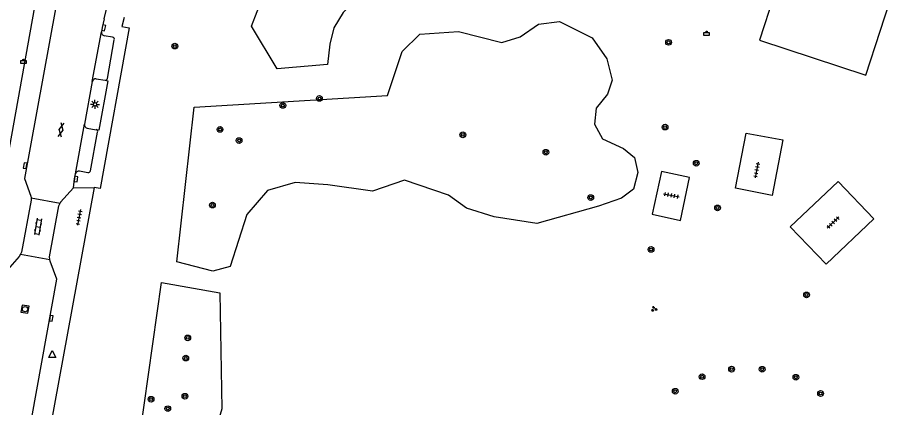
# Model space of a CAD drawing. Extents: x 132999 to 136000, y 398499 to 400501.
# Drawn here: x 133102.9 to 133225.6, y 399533.7 to 399588.2 of the extents above; entities that cross this region are included whole.
import ezdxf

# ---------------------------------------------------------------- set-up
doc = ezdxf.new("R2010")
doc.units = 0
for name, color, linetype in [('gg-afsc-hekwerk', 7, 'Continuous'), ('gg-knt-verharding', 7, 'Continuous'), ('gt-grn-groengrens', 7, 'Continuous'), ('gt-grn-weggrens', 7, 'Continuous'), ('gt-symb-afvalbak', 7, 'Continuous'), ('gt-symb-boom', 7, 'Continuous'), ('gt-symb-gesloten verharding', 7, 'Continuous'), ('gt-symb-groenvak', 7, 'Continuous'), ('gt-symb-klinker verharding', 7, 'Continuous'), ('gt-symb-kolk', 7, 'Continuous'), ('gt-symb-lichtmast', 7, 'Continuous'), ('gt-symb-rioolschacht', 7, 'Continuous'), ('gt-symb-tegel verharding', 7, 'Continuous'), ('gt-symb-waterafsluiter', 7, 'Continuous')]:
    doc.layers.add(name, color=color, linetype=linetype)

# ---------------------------------------------------------------- blocks, each defined once
blk = doc.blocks.new('gt0-BOOM')
at = {"layer": 'gt-symb-boom'}
for radius in [0.4, 0.2]:
    blk.add_circle((0, 0), radius, dxfattribs=at)
blk = doc.blocks.new('gt0-GRVAK')
at = {"layer": 'gt-symb-groenvak'}
for p, q in [((-0.11, 0.19), (-0.23, 0.24)), ((-0.18, 0.15), (0.09, 0.15)), ((-0.09, 0.21), (-0.16, 0.32)), ((-0.05, 0.21), (-0.05, 0.39)), ((0, 0.21), (0.06, 0.32)), ((0.01, 0.19), (0.13, 0.24)), ((0.26, -0.05), (0.2, 0.06)), ((0.3, -0.05), (0.3, 0.13)), ((0.35, -0.05), (0.41, 0.06)), ((-0.24, -0.23), (-0.36, -0.18)), ((-0.32, -0.26), (-0.05, -0.26)), ((-0.23, -0.21), (-0.29, -0.09)), ((-0.18, -0.2), (-0.18, -0.02)), ((-0.14, -0.21), (-0.07, -0.09)), ((-0.12, -0.23), (0, -0.18)), ((0.24, -0.07), (0.12, -0.02)), ((0.17, -0.11), (0.44, -0.11)), ((0.37, -0.07), (0.49, -0.02))]:
    blk.add_line(p, q, dxfattribs=at)
blk = doc.blocks.new('gt0-TEG1')
at = {"layer": 'gt-symb-tegel verharding'}
for p, q in [((-1.12, 0), (1.12, 0)), ((-0.9, -0.25), (-0.9, 0.25)), ((-0.45, -0.25), (-0.45, 0.25)), ((0, -0.25), (0, 0.25)), ((0.45, -0.25), (0.45, 0.25)), ((0.9, -0.25), (0.9, 0.25))]:
    blk.add_line(p, q, dxfattribs=at)
blk = doc.blocks.new('gt0-ABAK')
at = {"layer": 'gt-symb-afvalbak'}
blk.add_lwpolyline([(0.38, -0.5), (-0.37, -0.5), (-0.37, -0.1), (0.38, -0.1)], close=True, dxfattribs=at)
blk.add_circle((0, 0), 0.1, dxfattribs=at)
blk = doc.blocks.new('gt0-LMAST')
at = {"layer": 'gt-symb-lichtmast'}
for p, q in [((-0.18, 0.17), (-0.45, 0.44)), ((-0.01, 0.25), (-0.01, 0.62)), ((0.17, 0.17), (0.44, 0.44)), ((-0.26, 0), (-0.63, 0)), ((-0.18, -0.18), (-0.45, -0.45)), ((-0.01, -0.25), (-0.01, -0.63)), ((0.44, -0.45), (0.17, -0.18)), ((0.24, 0), (0.62, 0))]:
    blk.add_line(p, q, dxfattribs=at)
blk.add_circle((-0.01, 0), 0.25, dxfattribs=at)
blk = doc.blocks.new('gt0-KOLK')
at = {"layer": 'gt-symb-kolk'}
blk.add_lwpolyline([(0, 0), (0.37, 0), (0.37, 0.4), (-0.38, 0.4), (-0.38, 0), (0, 0)], dxfattribs=at)
blk = doc.blocks.new('gt0-RS')
at = {"layer": 'gt-symb-rioolschacht'}
blk.add_lwpolyline([(-0.5, -0.5), (0.5, -0.5), (0.5, 0.5), (-0.5, 0.5)], close=True, dxfattribs=at)
blk.add_circle((0, 0), 0.375, dxfattribs=at)
blk = doc.blocks.new('gt0-WAFSL')
at = {"layer": 'gt-symb-waterafsluiter'}
for p, q in [((-0.5, -0.33), (0, 0.67)), ((0, 0.67), (0.5, -0.33)), ((0.5, -0.33), (-0.5, -0.33))]:
    blk.add_line(p, q, dxfattribs=at)
blk = doc.blocks.new('gt0-GESVH1')
at = {"layer": 'gt-symb-gesloten verharding'}
for p, q in [((-0.99, -0.26), (0.01, 0.24)), ((0.01, -0.26), (-0.99, 0.24)), ((0.01, 0.24), (1.01, -0.26)), ((1.01, 0.24), (0.01, -0.26))]:
    blk.add_line(p, q, dxfattribs=at)
blk = doc.blocks.new('gt0-KL1')
at = {"layer": 'gt-symb-klinker verharding'}
for p, q in [((-1.15, 0.3), (1.15, 0.3)), ((-1, -0.3), (-1, 0.3)), ((-0.5, 0.3), (-0.5, 0.45)), ((0, -0.3), (0, 0.3)), ((0.5, 0.3), (0.5, 0.45)), ((1, -0.3), (1, 0.3)), ((-1.15, -0.3), (1.15, -0.3)), ((-0.5, -0.45), (-0.5, -0.3)), ((0.5, -0.45), (0.5, -0.3))]:
    blk.add_line(p, q, dxfattribs=at)

msp = doc.modelspace()

# ---------------------------------------------------------------- linework, layer by layer
at = {"layer": 'gg-afsc-hekwerk'}
msp.add_lwpolyline([(133211.03, 399558.96), (133216.07, 399553.72), (133222.71, 399560.06), (133217.73, 399565.3), (133211.03, 399558.96)], dxfattribs=at)
at = {"layer": 'gg-knt-verharding'}
for p, q in [((133098.22, 399550.22), (133106.21, 399594.68)), ((133113.36, 399579.27), (133114.64, 399586.26)), ((133116.21, 399585.48), (133115.05, 399585.69)), ((133115.49, 399579.72), (133116.45, 399585.11)), ((133113.36, 399579.27), (133112.28, 399573.34)), ((133113.92, 399579.67), (133115.15, 399579.47)), ((133111.02, 399566.37), (133112.28, 399573.34)), ((133112.67, 399572.74), (133113.92, 399572.55)), ((133113.12, 399566.8), (133114.11, 399572.21)), ((133111.57, 399566.77), (133112.76, 399566.56)), ((133113.62, 399564.45), (133100.59, 399493.13)), ((133104.8, 399563.02), (133108.86, 399562.27)), ((133103.33, 399555.12), (133107.43, 399554.39))]:
    msp.add_line(p, q, dxfattribs=at)
for points in [[(133221.6, 399580.17), (133225.6, 399592.53), (133210.73, 399597.41), (133206.72, 399585.06), (133221.6, 399580.17)], [(133109.09, 399594.36), (133103.86, 399565.72), (133104.77, 399563.26), (133104.8, 399563.02)], [(133117.81, 399588.24), (133117.52, 399586.98), (133118.55, 399586.78), (133114.45, 399564.3), (133113.62, 399564.45)], [(133115.01, 399588.06), (133114.77, 399586.85), (133114.64, 399586.26)], [(133115.15, 399579.47), (133115.56, 399579.4), (133114.3, 399572.49), (133113.92, 399572.55)], [(133203.38, 399564.35), (133204.87, 399572.08), (133209.98, 399571.12), (133208.51, 399563.36), (133203.38, 399564.35)], [(133196.93, 399565.85), (133193.01, 399566.7), (133191.71, 399560.71), (133195.65, 399559.85), (133196.93, 399565.85)], [(133110.73, 399564.43), (133110.89, 399565.65), (133111.02, 399566.37)], [(133110.73, 399564.43), (133108.94, 399562.42), (133108.86, 399562.27)], [(133104.8, 399563.02), (133104.83, 399562.71), (133103.48, 399555.42), (133103.33, 399555.12)], [(133107.43, 399554.39), (133107.39, 399554.75), (133108.68, 399561.89), (133108.86, 399562.27)], [(133097.89, 399493.56), (133108.43, 399551.64), (133107.46, 399554.15), (133107.43, 399554.39)], [(133103.33, 399555.12), (133103.16, 399554.81), (133101.51, 399552.92), (133100.52, 399547.45)]]:
    msp.add_lwpolyline(points, dxfattribs=at)
for centre, radius, start, end in [((133134.2, 399584.19), 19.58, 96.5847, 168.6141), ((133115.13, 399586.18), 0.497, 170.4721, 261.5233), ((133116.17, 399585.19), 0.288, 344.2244, 82.056), ((133113.86, 399579.17), 0.507, 82.9954, 168.1382), ((133115.19, 399579.76), 0.3, 262.3893, 350.6928), ((133112.79, 399573.25), 0.524, 170.9168, 256.6418), ((133113.86, 399572.3), 0.263, 339.8256, 77.4415), ((133111.52, 399566.26), 0.509, 84.3325, 168.1933), ((133112.8, 399566.89), 0.331, 262.5025, 345.3136)]:
    msp.add_arc(centre, radius, start, end, dxfattribs=at)
at = {"layer": 'gt-grn-groengrens'}
for points in [[(133149.79, 399598.29), (133151.77, 399597.17), (133152.5, 399595.14), (133152.03, 399592.75), (133150.3, 399590.67), (133148.46, 399588.96), (133147.14, 399586.82), (133146.61, 399584.53), (133146.26, 399581.65), (133139.25, 399581.08), (133135.65, 399587.02), (133137.24, 399591.18), (133144.92, 399596.87), (133149.79, 399598.29)], [(133183.29, 399585.42), (133185.35, 399582.46), (133186.09, 399579.46), (133185.43, 399577.53), (133183.88, 399575.55), (133183.62, 399573.34), (133184.75, 399571.29), (133187.71, 399569.93), (133189.23, 399568.66), (133189.72, 399566.54), (133189.07, 399564.25), (133187.41, 399562.96), (133184.2, 399561.83), (133175.55, 399559.43), (133169.59, 399560.37), (133165.71, 399561.57), (133163.21, 399563.37), (133157.04, 399565.5), (133152.55, 399563.94), (133146.32, 399564.82), (133141.77, 399565.16), (133137.86, 399564.05), (133134.97, 399560.68), (133132.68, 399553.42), (133130.23, 399552.76), (133125.21, 399554.04), (133127.64, 399575.71), (133154.65, 399577.35), (133156.72, 399583.49), (133159.21, 399585.91), (133164.62, 399586.29), (133170.67, 399584.75), (133173.24, 399585.53), (133175.8, 399587.3), (133178.74, 399587.7), (133183.29, 399585.42)], [(133121.01, 399512.89), (133117.6, 399512.57), (133123.04, 399551.18), (133131.21, 399549.7), (133131.5, 399533.5), (133128.63, 399523.75), (133122.98, 399513.9), (133121.01, 399512.89)]]:
    msp.add_lwpolyline(points, dxfattribs=at)
at = {"layer": 'gt-grn-weggrens'}
msp.add_line((133110.73, 399564.43), (133113.62, 399564.45), dxfattribs=at)

# ---------------------------------------------------------------- block references
at = {"layer": 'gt-symb-afvalbak'}
for p in [(133199.32, 399586.24), (133103.73, 399582.31)]:
    msp.add_blockref('gt0-ABAK', p, dxfattribs=at)
at = {"layer": 'gt-symb-boom'}
for p, rotation in [((133194, 399584.77), 79.63367739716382), ((133193.51, 399572.91), 79.63367739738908), ((133197.87, 399567.85), 79.63367739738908), ((133191.55, 399555.79), 79.63367739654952)]:
    msp.add_blockref('gt0-BOOM', p, dxfattribs=dict(at, rotation=rotation))
for p in [(133124.92, 399584.24), (133140.03, 399575.95), (133145.15, 399576.92), (133131.24, 399572.59), (133133.91, 399571.02), (133165.21, 399571.83), (133176.83, 399569.39), (133183.11, 399563.05), (133130.18, 399562), (133200.85, 399561.6), (133213.3, 399549.43), (133126.72, 399543.42), (133126.45, 399540.6), (133198.68, 399537.99), (133202.82, 399539.04), (133207.09, 399539.03), (133211.81, 399537.91), (133194.93, 399535.95), (133215.27, 399535.64), (133121.59, 399534.84), (133126.33, 399535.26), (133123.93, 399533.52)]:
    msp.add_blockref('gt0-BOOM', p, dxfattribs=at)
at = {"layer": 'gt-symb-gesloten verharding', "rotation": -101.88275885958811}
msp.add_blockref('gt0-GESVH1', (133109.01, 399572.55), dxfattribs=at)
at = {"layer": 'gt-symb-groenvak'}
msp.add_blockref('gt0-GRVAK', (133191.96, 399547.46), dxfattribs=at)
at = {"layer": 'gt-symb-klinker verharding', "rotation": -99.02919884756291}
msp.add_blockref('gt0-KL1', (133105.77, 399558.97), dxfattribs=at)
at = {"layer": 'gt-symb-kolk'}
for p, rotation in [((133114.77, 399586.85), -102.71699207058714), ((133104.18, 399567.49), 79.69002960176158), ((133110.89, 399565.65), -97.45332665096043), ((133107.43, 399546.18), -100.19720557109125)]:
    msp.add_blockref('gt0-KOLK', p, dxfattribs=dict(at, rotation=rotation))
at = {"layer": 'gt-symb-lichtmast'}
msp.add_blockref('gt0-LMAST', (133113.75, 399576.09), dxfattribs=at)
at = {"layer": 'gt-symb-rioolschacht', "rotation": 80.44347238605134}
msp.add_blockref('gt0-RS', (133103.96, 399547.44), dxfattribs=at)
at = {"layer": 'gt-symb-tegel verharding'}
for p, rotation in [((133206.33, 399566.91), -101.00666417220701), ((133194.4, 399563.36), -11.298700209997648), ((133111.52, 399560.27), -100.65836150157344), ((133217.02, 399559.56), 43.7035699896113)]:
    msp.add_blockref('gt0-TEG1', p, dxfattribs=dict(at, rotation=rotation))
at = {"layer": 'gt-symb-waterafsluiter'}
msp.add_blockref('gt0-WAFSL', (133107.77, 399540.99), dxfattribs=at)

doc.saveas('drawing.dxf')
